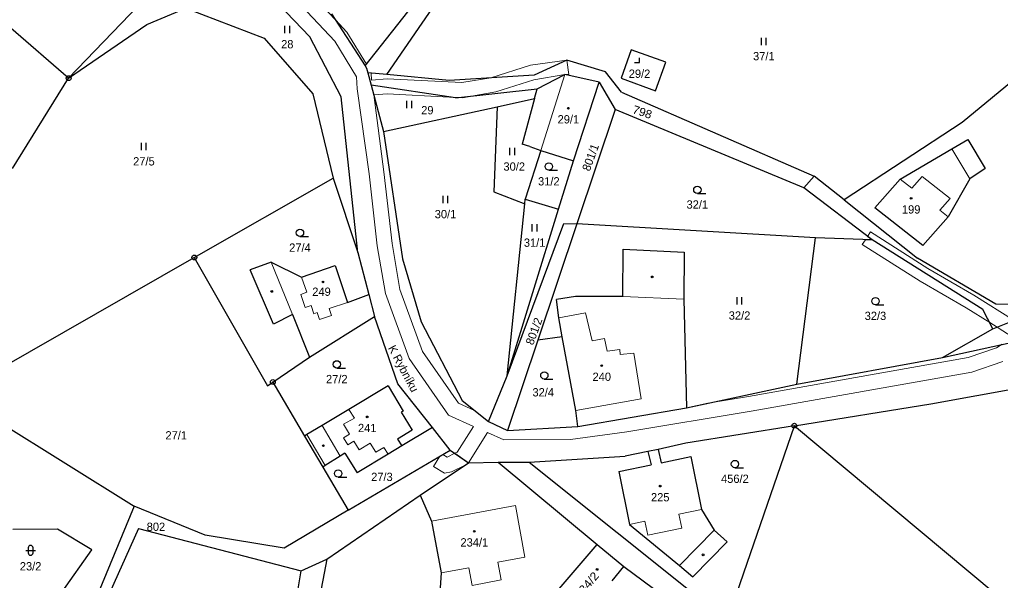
# Model space of a CAD drawing. Extents: x -739410 to -735662, y -942282 to -940043.
# Drawn here: x -737914.5 to -737713.2, y -941607.4 to -941492.3 of the extents above; entities that cross this region are included whole.
import ezdxf
from ezdxf.enums import TextEntityAlignment as Align

# ---------------------------------------------------------------- set-up
doc = ezdxf.new("R2010")
doc.units = 0
doc.header["$LTSCALE"] = 0.68
for name, color, linetype, lineweight in [('1', 7, 'Continuous', 25), ('13', 7, 'Continuous', 13), ('3', 7, 'Continuous', 25), ('4', 7, 'Continuous', 13), ('5', 7, 'Continuous', 25), ('7', 7, 'Continuous', 13), ('8', 7, 'Continuous', 25)]:
    doc.layers.add(name, color=color, linetype=linetype, lineweight=lineweight)
doc.layers.add('2', color=7, linetype='Continuous')

msp = doc.modelspace()

# ---------------------------------------------------------------- linework, layer by layer
at = {"layer": '1'}
for p, q in [((-737843.55, -941501.75), (-737830.13, -941484.76)), ((-737839.09, -941503.56), (-737826.78, -941485.64)), ((-737904.39, -941504.29), (-737890.01, -941489.32)), ((-737888.38, -941493.27), (-737880.37, -941489.95)), ((-737880.37, -941489.95), (-737864.26, -941496.1)), ((-737854.88, -941495.82), (-737861.33, -941489.07)), ((-737850.45, -941491.09), (-737843.55, -941501.75)), ((-737904.39, -941504.29), (-737916.28, -941494.03)), ((-737904.39, -941504.29), (-737888.38, -941493.27)), ((-737697.22, -941493.65), (-737721.04, -941513.39)), ((-737864.26, -941496.1), (-737854.3, -941507.53)), ((-737848.44, -941508.12), (-737854.88, -941495.82)), ((-737788.97, -941498.46), (-737791.04, -941504.3)), ((-737781.85, -941501), (-737788.97, -941498.46)), ((-737802.17, -941500.6), (-737808.85, -941503.66)), ((-737794.21, -941503), (-737802.17, -941500.6)), ((-737783.95, -941506.86), (-737781.85, -941501)), ((-737843.55, -941501.75), (-737843.25, -941502.22)), ((-737843.25, -941502.22), (-737842.99, -941503.19)), ((-737790.94, -941507.15), (-737794.21, -941503)), ((-737915.92, -941522.84), (-737904.39, -941504.29)), ((-737839.09, -941503.56), (-737842.99, -941503.19)), ((-737842.99, -941503.19), (-737842.31, -941505.73)), ((-737826.33, -941504.75), (-737839.09, -941503.56)), ((-737808.85, -941503.66), (-737826.33, -941504.75)), ((-737808.25, -941506.49), (-737802.57, -941503.51)), ((-737795.5, -941505.13), (-737802.57, -941503.51)), ((-737791.04, -941504.3), (-737783.95, -941506.86)), ((-737825.02, -941508.35), (-737842.31, -941505.73)), ((-737842.31, -941505.73), (-737839.77, -941515.22)), ((-737825.02, -941508.35), (-737808.25, -941506.49)), ((-737808.78, -941508.49), (-737808.25, -941506.49)), ((-737800.81, -941521.26), (-737795.5, -941505.13)), ((-737795.5, -941505.13), (-737792.23, -941510.7)), ((-737854.3, -941507.53), (-737850.1, -941524.82)), ((-737845.08, -941540.08), (-737848.44, -941508.12)), ((-737816.49, -941510.16), (-737808.78, -941508.49)), ((-737808.78, -941508.49), (-737811.31, -941517.82)), ((-737790.94, -941507.15), (-737751.38, -941524.42)), ((-737839.77, -941515.22), (-737816.49, -941510.16)), ((-737816.49, -941510.16), (-737817.12, -941527.65)), ((-737792.23, -941510.7), (-737800.14, -941534.17)), ((-737753.56, -941526.82), (-737792.23, -941510.7)), ((-737721.04, -941513.39), (-737745.29, -941529.26)), ((-737839.77, -941515.22), (-737835.91, -941541.41)), ((-737723.16, -941518.78), (-737719.89, -941516.86)), ((-737719.89, -941516.86), (-737716.32, -941522.84)), ((-737809.76, -941518.34), (-737811.31, -941517.82)), ((-737807.53, -941519.12), (-737800.81, -941521.26)), ((-737733.76, -941525), (-737723.16, -941518.78)), ((-737803.86, -941531.16), (-737800.81, -941521.26)), ((-737716.32, -941522.84), (-737719.46, -941524.95)), ((-737878.61, -941541.11), (-737850.1, -941524.82)), ((-737850.1, -941524.82), (-737845.08, -941540.08)), ((-737751.38, -941524.42), (-737753.56, -941526.82)), ((-737745.29, -941529.26), (-737751.38, -941524.42)), ((-737738.98, -941530.88), (-737733.76, -941525)), ((-737719.46, -941524.95), (-737723.9, -941532.74)), ((-737739.5, -941537.51), (-737753.56, -941526.82)), ((-737817.12, -941527.65), (-737810.81, -941530.11)), ((-737810.81, -941530.11), (-737810.71, -941529.11)), ((-737810.71, -941529.11), (-737803.86, -941531.16)), ((-737814.4, -941565.37), (-737810.81, -941530.11)), ((-737814.4, -941565.37), (-737803.86, -941531.16)), ((-737745.29, -941529.26), (-737730.21, -941541.22)), ((-737729.12, -941538.62), (-737738.98, -941530.88)), ((-737723.9, -941532.74), (-737729.12, -941538.62)), ((-737814.4, -941565.37), (-737802.78, -941534.11)), ((-737800.14, -941534.17), (-737808.14, -941558.06)), ((-737802.78, -941534.11), (-737800.14, -941534.17)), ((-737751.12, -941537.04), (-737800.14, -941534.17)), ((-737754.99, -941567.11), (-737751.12, -941537.04)), ((-737739.5, -941537.51), (-737751.12, -941537.04)), ((-737716.77, -941551.75), (-737739.5, -941537.51)), ((-737927.73, -941569.24), (-737878.61, -941541.11)), ((-737878.61, -941541.11), (-737863.58, -941567.45)), ((-737845.08, -941540.08), (-737842.79, -941548.72)), ((-737790.67, -941549.1), (-737790.59, -941539.4)), ((-737790.59, -941539.4), (-737778.09, -941540.01)), ((-737778.09, -941540.01), (-737778.17, -941549.63)), ((-737714.15, -941550.69), (-737730.21, -941541.22)), ((-737862.85, -941542.07), (-737867.14, -941543.64)), ((-737862.85, -941542.07), (-737856.59, -941545.17)), ((-737856.59, -941545.17), (-737849.72, -941542.72)), ((-737849.72, -941542.72), (-737847.14, -941550.31)), ((-737835.91, -941541.41), (-737832.04, -941554.34)), ((-737862.38, -941554.76), (-737867.14, -941543.64)), ((-737847.14, -941550.31), (-737842.79, -941548.72)), ((-737842.79, -941548.72), (-737841.6, -941553.2)), ((-737800.41, -941549.1), (-737804.28, -941549.73)), ((-737790.67, -941549.1), (-737800.41, -941549.1)), ((-737803.82, -941553.46), (-737804.28, -941549.73)), ((-737778.17, -941549.63), (-737777.64, -941571.96)), ((-737714.72, -941555.77), (-737702.71, -941550.92)), ((-737702.71, -941550.92), (-737714.15, -941550.69)), ((-737858.43, -941552.84), (-737862.38, -941554.76)), ((-737858.43, -941552.84), (-737854.97, -941561.59)), ((-737854.97, -941561.59), (-737841.6, -941553.2)), ((-737836.84, -941567.06), (-737841.6, -941553.2)), ((-737714.72, -941555.77), (-737716.77, -941551.75)), ((-737832.04, -941554.34), (-737823.63, -941570.47)), ((-737803.11, -941557.42), (-737803.82, -941553.46)), ((-737803.11, -941557.42), (-737808.14, -941558.06)), ((-737802.06, -941563.25), (-737803.11, -941557.42)), ((-737725.1, -941561.6), (-737714.72, -941555.77)), ((-737808.14, -941558.06), (-737814.35, -941576.59)), ((-737725.1, -941561.6), (-737711.01, -941558.53)), ((-737862.5, -941566.68), (-737854.97, -941561.59)), ((-737800.33, -941572.5), (-737802.06, -941563.25)), ((-737754.99, -941567.11), (-737725.1, -941561.6)), ((-737818.26, -941574.79), (-737814.4, -941565.37)), ((-737727.45, -941571.12), (-737693.94, -941565.1)), ((-737863.58, -941567.45), (-737862.5, -941566.68)), ((-737862.5, -941566.68), (-737855.99, -941577.77)), ((-737838.86, -941567.48), (-737846.89, -941572.3)), ((-737838.86, -941567.48), (-737835.76, -941572.62)), ((-737829.76, -941576.01), (-737836.84, -941567.06)), ((-737777.64, -941571.96), (-737754.99, -941567.11)), ((-737927.73, -941569.24), (-737890.94, -941592.16)), ((-737823.63, -941570.47), (-737818.26, -941574.79)), ((-737755.48, -941575.64), (-737727.45, -941571.12)), ((-737846.89, -941572.3), (-737852.39, -941575.58)), ((-737835.76, -941572.62), (-737836.13, -941572.84)), ((-737836.13, -941572.84), (-737833.87, -941576.58)), ((-737799.88, -941575.83), (-737800.33, -941572.5)), ((-737799.88, -941575.83), (-737777.64, -941571.96)), ((-737818.26, -941574.79), (-737814.35, -941576.59)), ((-737855.49, -941577.44), (-737855.99, -941577.77)), ((-737852.39, -941575.58), (-737855.49, -941577.44)), ((-737833.87, -941576.58), (-737836.88, -941578.39)), ((-737829.76, -941576.01), (-737836.04, -941579.79)), ((-737826.1, -941580.64), (-737829.76, -941576.01)), ((-737814.35, -941576.59), (-737799.88, -941575.83)), ((-737755.48, -941575.64), (-737777.74, -941579.22)), ((-737768.36, -941613.19), (-737755.48, -941575.64)), ((-737755.48, -941575.64), (-737714.29, -941610.09)), ((-737855.99, -941577.77), (-737852.25, -941584.13)), ((-737836.88, -941578.39), (-737836.04, -941579.79)), ((-737777.74, -941579.22), (-737783.43, -941580.49)), ((-737847.74, -941581.27), (-737848.7, -941581.88)), ((-737847.74, -941581.27), (-737845.2, -941585.3)), ((-737847.07, -941592.95), (-737826.1, -941580.64)), ((-737838.85, -941581.48), (-737845.2, -941585.3)), ((-737836.04, -941579.79), (-737838.85, -941581.48)), ((-737826.1, -941580.64), (-737822.33, -941583.25)), ((-737785.56, -941580.93), (-737790.2, -941581.87)), ((-737783.43, -941580.49), (-737785.56, -941580.93)), ((-737785.56, -941580.93), (-737784.86, -941583.67)), ((-737783.43, -941580.49), (-737782.79, -941583.24)), ((-737848.7, -941581.88), (-737851.74, -941583.81)), ((-737832.25, -941589.9), (-737822.33, -941583.25)), ((-737822.33, -941583.25), (-737816.28, -941583.12)), ((-737816.28, -941583.12), (-737809.88, -941583.11)), ((-737816.28, -941583.12), (-737795.94, -941600.02)), ((-737809.88, -941583.11), (-737790.2, -941581.87)), ((-737809.88, -941583.11), (-737769.2, -941615.65)), ((-737782.79, -941583.24), (-737776.71, -941581.97)), ((-737776.71, -941581.97), (-737774.54, -941592.87)), ((-737851.74, -941583.81), (-737852.25, -941584.13)), ((-737852.25, -941584.13), (-737847.07, -941592.95)), ((-737791.48, -941585.05), (-737784.86, -941583.67)), ((-737791.48, -941585.05), (-737789.33, -941595.89)), ((-737851.42, -941603.01), (-737832.25, -941589.9)), ((-737832.25, -941589.9), (-737829.95, -941595.24)), ((-737890.94, -941592.16), (-737899.54, -941612.96)), ((-737876.39, -941598.11), (-737890.94, -941592.16)), ((-737847.07, -941592.95), (-737860.18, -941600.75)), ((-737774.54, -941592.87), (-737771.94, -941597.09)), ((-737829.95, -941595.24), (-737827.98, -941605.86)), ((-737906.67, -941596.84), (-737915.82, -941596.97)), ((-737899.64, -941601.14), (-737906.67, -941596.84)), ((-737890.07, -941596.74), (-737897.59, -941613.54)), ((-737890.07, -941596.74), (-737856.7, -941605.45)), ((-737789.33, -941595.89), (-737779.07, -941604.36)), ((-737769.29, -941599.49), (-737771.94, -941597.09)), ((-737860.18, -941600.75), (-737876.39, -941598.11)), ((-737776.32, -941606.63), (-737769.29, -941599.49)), ((-737905.69, -941609.73), (-737899.64, -941601.14)), ((-737806.88, -941612.78), (-737795.94, -941600.02)), ((-737795.94, -941600.02), (-737790.48, -941604.55)), ((-737851.42, -941603.01), (-737860.8, -941651.75)), ((-737856.7, -941605.45), (-737851.42, -941603.01)), ((-737858.65, -941617.55), (-737856.7, -941605.45)), ((-737792.88, -941607.48), (-737790.48, -941604.55)), ((-737790.48, -941604.55), (-737770.69, -941619.12)), ((-737779.07, -941604.36), (-737776.32, -941606.63)), ((-737827.98, -941605.86), (-737828.62, -941615.79))]:
    msp.add_line(p, q, dxfattribs=at)
msp.add_lwpolyline([(-737809.76, -941518.34), (-737807.53, -941519.12), (-737810.71, -941529.11)], dxfattribs=at)
at = {"layer": '13'}
for points in [[(-737921.79, -941464.55), (-737904.72, -941462.84), (-737902.15, -941462.82), (-737877.08, -941477), (-737857.68, -941488.21), (-737849.79, -941496.71), (-737845.35, -941503.99), (-737845.19, -941506.47), (-737842.75, -941523.9), (-737841.08, -941538.7), (-737839.39, -941548.48), (-737834.51, -941561.81), (-737826.42, -941573.45), (-737821.31, -941575.77), (-737824.7, -941581.08), (-737825.14, -941581.3), (-737822.33, -941583.25), (-737818.46, -941577.06), (-737815.09, -941578.55), (-737801.42, -941578.48), (-737789.88, -941576.89), (-737764.34, -941572.64), (-737719.08, -941564.63), (-737712.71, -941562.45)], [(-737712.82, -941558.93), (-737714.03, -941559.67), (-737719.84, -941561.65), (-737764.86, -941569.62), (-737773.25, -941571.02), (-737777.64, -941571.96), (-737799.88, -941575.83), (-737814.35, -941576.59), (-737818.26, -941574.79), (-737821.14, -941572.48), (-737824.4, -941571.01), (-737831.77, -941560.39), (-737836.43, -941547.68), (-737838.04, -941538.26), (-737839.71, -941523.52), (-737841.78, -941507.71), (-737842.31, -941505.73), (-737843.25, -941502.22), (-737843.55, -941501.75), (-737849.64, -941492.34), (-737853.88, -941487.77)], [(-737710.38, -941554.02), (-737718.63, -941548.82), (-737728.09, -941543.35), (-737739.86, -941535.87), (-737740.45, -941536.79), (-737739.5, -941537.51), (-737716.77, -941551.75), (-737715.38, -941554.48), (-737713.88, -941555.43), (-737710.55, -941557.52)]]:
    msp.add_lwpolyline(points, dxfattribs=at)
for points in [[(-737843.55, -941501.75), (-737843.3, -941501.44), (-737847.32, -941494.84), (-737849.64, -941492.34)], [(-737842.33, -941503.25), (-737842.99, -941503.19), (-737842.31, -941505.73), (-737841.78, -941507.71), (-737839.01, -941507.53), (-737826.25, -941508.16), (-737824.24, -941508.26), (-737823.51, -941508.3), (-737821.76, -941507.99), (-737816.72, -941507.09), (-737808.94, -941504.63), (-737802.57, -941503.51), (-737801.76, -941503.54), (-737802.17, -941500.6), (-737809.64, -941501.63), (-737817.78, -941504.22), (-737823.71, -941505.2), (-737839.05, -941504.45), (-737842.24, -941504.67)], [(-737715.38, -941554.48), (-737716.77, -941551.75), (-737739.5, -941537.51), (-737740.88, -941537.45), (-737741.53, -941538.46), (-737729.68, -941545.99), (-737720.22, -941551.46)], [(-737827.3, -941585.4), (-737825.83, -941585.11), (-737823.02, -941583.71), (-737822.33, -941583.25), (-737825.14, -941581.3), (-737826.73, -941582.1), (-737827.63, -941581.54), (-737828.21, -941581.88), (-737829.54, -941584)]]:
    msp.add_lwpolyline(points, close=True, dxfattribs=at)
at = {"layer": '3'}
for p, q in [((-737860.041, -941495.04), (-737860.041, -941493.54)), ((-737859.04, -941495.04), (-737859.04, -941493.54)), ((-737762.251, -941497.5), (-737762.251, -941496)), ((-737761.25, -941497.5), (-737761.25, -941496)), ((-737834.981, -941510.44), (-737834.981, -941508.94)), ((-737833.98, -941510.44), (-737833.98, -941508.94)), ((-737889.461, -941519.09), (-737889.461, -941517.59)), ((-737888.46, -941519.09), (-737888.46, -941517.59)), ((-737813.841, -941520.11), (-737813.841, -941518.61)), ((-737812.84, -941520.11), (-737812.84, -941518.61)), ((-737805.853, -941523.19), (-737804.103, -941523.19)), ((-737827.571, -941529.93), (-737827.571, -941528.43)), ((-737826.57, -941529.93), (-737826.57, -941528.43)), ((-737775.383, -941527.95), (-737773.633, -941527.95)), ((-737809.281, -941535.78), (-737809.281, -941534.28)), ((-737808.28, -941535.78), (-737808.28, -941534.28)), ((-737856.923, -941536.8), (-737855.173, -941536.8)), ((-737767.241, -941550.74), (-737767.241, -941549.24)), ((-737766.24, -941550.74), (-737766.24, -941549.24)), ((-737738.833, -941550.81), (-737737.083, -941550.81)), ((-737849.363, -941563.79), (-737847.613, -941563.79)), ((-737806.783, -941566.06), (-737805.033, -941566.06)), ((-737767.673, -941584.25), (-737765.923, -941584.25)), ((-737849.073, -941586.19), (-737847.323, -941586.19)), ((-737913.201, -941601.221), (-737911.199, -941601.221)), ((-737912.701, -941600.721), (-737912.701, -941601.722)), ((-737911.699, -941601.722), (-737911.699, -941600.721))]:
    msp.add_line(p, q, dxfattribs=at)
msp.add_lwpolyline([(-737788.251, -941501.1), (-737787.25, -941501.1), (-737787.25, -941500.1)], dxfattribs=at)
for centre in [(-737805.8529, -941522.4398), (-737775.3829, -941527.1998), (-737856.9229, -941536.0498), (-737738.8329, -941550.0598), (-737849.3629, -941563.0398), (-737806.7829, -941565.3098), (-737767.6729, -941583.4998), (-737849.0729, -941585.4398)]:
    msp.add_circle(centre, 0.75, dxfattribs=at)
for centre, start, end in [((-737912.2, -941600.7209), 0, 180), ((-737912.2, -941601.7209), 180, 359.98789)]:
    msp.add_arc(centre, 0.5, start, end, dxfattribs=at)
at = {"layer": '4'}
for p, q in [((-737802.57, -941503.51), (-737807.53, -941519.12)), ((-737723.16, -941518.78), (-737719.46, -941524.95)), ((-737731.36, -941526.89), (-737733.76, -941525)), ((-737731.36, -941526.89), (-737729.23, -941524.49)), ((-737723.52, -941528.98), (-737729.23, -941524.49)), ((-737725.64, -941531.37), (-737723.52, -941528.98)), ((-737723.9, -941532.74), (-737725.64, -941531.37)), ((-737858.43, -941552.84), (-737862.85, -941542.07)), ((-737855.55, -941548.25), (-737856.59, -941545.17)), ((-737856.78, -941548.67), (-737855.55, -941548.25)), ((-737855.86, -941551.37), (-737856.78, -941548.67)), ((-737778.17, -941549.63), (-737790.67, -941549.1)), ((-737854.63, -941550.95), (-737855.86, -941551.37)), ((-737854.05, -941552.66), (-737854.63, -941550.95)), ((-737847.14, -941550.31), (-737850.93, -941551.6)), ((-737853.39, -941552.43), (-737854.05, -941552.66)), ((-737852.91, -941553.85), (-737853.39, -941552.43)), ((-737850.44, -941553.02), (-737852.91, -941553.85)), ((-737850.93, -941551.6), (-737850.44, -941553.02)), ((-737803.82, -941553.46), (-737798.31, -941552.49)), ((-737798.31, -941552.49), (-737797, -941558.18)), ((-737797, -941558.18), (-737794.42, -941557.72)), ((-737794.42, -941557.72), (-737793.89, -941560.3)), ((-737793.89, -941560.3), (-737791.32, -941559.99)), ((-737791.32, -941559.99), (-737791.24, -941561.05)), ((-737791.24, -941561.05), (-737788.45, -941560.73)), ((-737788.45, -941560.73), (-737786.94, -941570.1)), ((-737800.33, -941572.5), (-737786.94, -941570.1)), ((-737846.89, -941572.3), (-737845.76, -941574.1)), ((-737845.76, -941574.1), (-737847.97, -941575.3)), ((-737846.75, -941577.34), (-737847.97, -941575.3)), ((-737851.74, -941583.81), (-737855.49, -941577.44)), ((-737848.7, -941581.88), (-737852.39, -941575.58)), ((-737846.75, -941577.34), (-737847.98, -941578.1)), ((-737847.98, -941578.1), (-737847.09, -941579.57)), ((-737842.52, -941579.22), (-737844.81, -941580.6)), ((-737842.52, -941579.22), (-737841.39, -941581.1)), ((-737839.69, -941580.08), (-737841.39, -941581.1)), ((-737839.69, -941580.08), (-737838.85, -941581.48)), ((-737829.95, -941595.24), (-737812.72, -941592)), ((-737812.72, -941592), (-737810.75, -941602.62)), ((-737779.17, -941593.77), (-737774.54, -941592.87)), ((-737789.33, -941595.89), (-737786.14, -941595.22)), ((-737786.14, -941595.22), (-737785.56, -941598.12)), ((-737779.17, -941593.77), (-737778.59, -941596.67)), ((-737785.56, -941598.12), (-737778.59, -941596.67)), ((-737771.94, -941597.09), (-737779.07, -941604.36)), ((-737816.34, -941603.67), (-737810.75, -941602.62)), ((-737816.34, -941603.67), (-737815.67, -941607.3)), ((-737827.98, -941605.86), (-737822.29, -941604.79))]:
    msp.add_line(p, q, dxfattribs=at)
for points in [[(-737844.81, -941580.6), (-737845.89, -941578.78), (-737847.09, -941579.57)], [(-737822.29, -941604.79), (-737821.62, -941608.42), (-737815.67, -941607.3)]]:
    msp.add_lwpolyline(points, dxfattribs=at)
at = {"layer": '5'}
for centre in [(-737801.8568, -941510.4592), (-737731.5168, -941528.9592), (-737784.6468, -941545.0892), (-737852.2068, -941546.1292), (-737862.7168, -941548.0692), (-737795.0068, -941563.3092), (-737843.1268, -941573.8292), (-737852.1268, -941579.7392), (-737783.0068, -941588.0392), (-737821.1568, -941597.3092), (-737774.1968, -941602.1392), (-737795.9568, -941605.1492)]:
    msp.add_circle(centre, 0.175, dxfattribs=at)
at = {"layer": '8'}
for centre, radius in [((-737904.39, -941504.2899), 0.5), ((-737904.39, -941504.2899), 0.0303), ((-737878.61, -941541.1099), 0.5), ((-737878.61, -941541.1099), 0.0303), ((-737862.5, -941566.6799), 0.5), ((-737862.5, -941566.6799), 0.0303), ((-737755.48, -941575.6399), 0.5), ((-737755.48, -941575.6399), 0.0303)]:
    msp.add_circle(centre, radius, dxfattribs=at)

# ---------------------------------------------------------------- texts
at = {"layer": '2'}
for s, p in [('28', (-737859.529, -941498.165)), ('37/1', (-737761.739, -941500.625)), ('29/2', (-737787.249, -941504.225)), ('29', (-737830.789, -941511.715)), ('29/1', (-737801.849, -941513.585)), ('27/5', (-737888.949, -941522.215)), ('30/2', (-737812.959, -941523.282)), ('31/2', (-737805.859, -941526.315)), ('30/1', (-737827.059, -941533.055)), ('32/1', (-737775.389, -941531.075)), ('199', (-737731.509, -941532.085)), ('31/1', (-737808.769, -941538.905)), ('27/4', (-737856.929, -941539.925)), ('249', (-737852.509, -941548.975)), ('32/2', (-737766.729, -941553.865)), ('32/3', (-737738.839, -941553.935)), ('27/2', (-737849.369, -941566.915)), ('240', (-737794.999, -941566.435)), ('32/4', (-737807.009, -941569.625)), ('241', (-737843.119, -941576.955)), ('27/1', (-737882.319, -941578.465)), ('27/3', (-737840.109, -941586.985)), ('456/2', (-737767.68, -941587.375)), ('225', (-737782.999, -941591.165)), ('802', (-737886.479, -941597.235)), ('234/1', (-737821.15, -941600.435)), ('23/2', (-737912.199, -941605.345))]:
    msp.add_text(s, height=1.7, dxfattribs=at).set_placement(p, align=Align.CENTER)
for s, rotation, width, p in [('798', 342, 1.05, (-737786.9267, -941512.0569)), ('234/2', 50, 1.1, (-737797.4607, -941608.9344))]:
    msp.add_text(s, height=1.7, rotation=rotation, dxfattribs=dict(at, width=width)).set_placement(p, align=Align.CENTER)
for s, p in [('801/1', (-737796.5062, -941520.8472)), ('801/2', (-737808.1062, -941556.5372))]:
    msp.add_text(s, height=1.7, rotation=70, dxfattribs=at).set_placement(p, align=Align.CENTER)
at = {"layer": '7'}
msp.add_text('K Rybníku', height=1.7, rotation=298, dxfattribs=at).set_placement((-737838.915, -941559.679))

doc.saveas('drawing.dxf')
